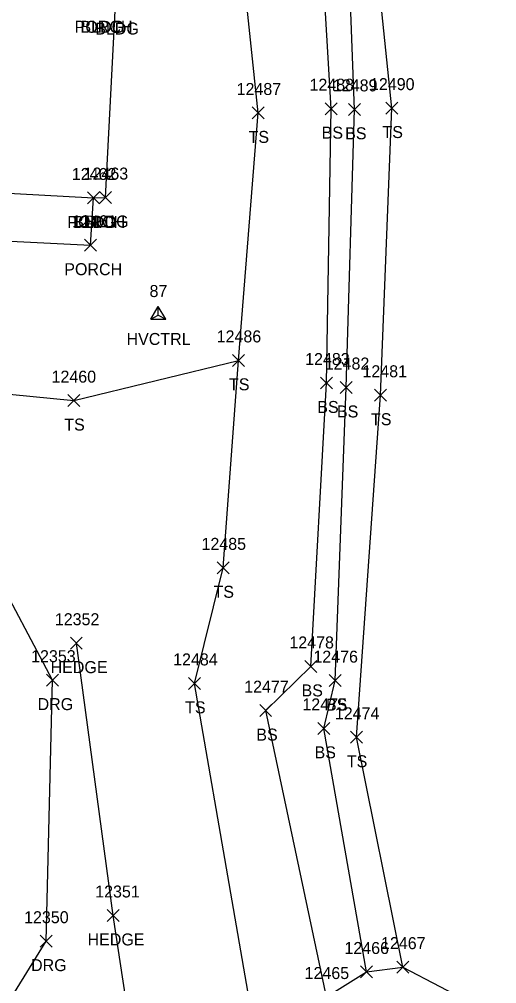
# Model space of a CAD drawing. Extents: x 1482574 to 1485769, y 580696 to 595649.
# Drawn here: x 1482878 to 1482957.7, y 583856.2 to 584017.2 of the extents above; entities that cross this region are included whole.
import ezdxf

# ---------------------------------------------------------------- set-up
doc = ezdxf.new("R2010")
doc.units = 0
for name, color, linetype in [('C_A', 7, 'Continuous'), ('C_I', 7, 'Continuous'), ('CPSM', 7, 'Continuous'), ('L_A', 7, 'Continuous'), ('L_I', 7, 'Continuous'), ('L_TIC', 7, 'Continuous'), ('LABL', 7, 'Continuous'), ('LAHR', 7, 'Continuous'), ('LBC', 7, 'Continuous'), ('LBF', 7, 'Continuous'), ('LELB', 7, 'Continuous'), ('R_A', 7, 'Continuous'), ('R_I', 7, 'Continuous'), ('R_TIC', 7, 'Continuous'), ('RDG', 7, 'Continuous')]:
    doc.layers.add(name, color=color, linetype=linetype)

msp = doc.modelspace()

# ---------------------------------------------------------------- linework, layer by layer
at = {"layer": 'CPSM'}
for p, q in [((1482899.95, 583967.15), (1482901.2, 583969.31)), ((1482902.45, 583967.15), (1482901.2, 583969.31)), ((1482901.2, 583967.87), (1482901.2, 583969.31)), ((1482899.95, 583967.15), (1482901.2, 583967.87)), ((1482899.95, 583967.15), (1482902.45, 583967.15)), ((1482901.2, 583967.87), (1482901.2, 583967.87)), ((1482901.2, 583967.87), (1482902.45, 583967.15))]:
    msp.add_line(p, q, dxfattribs=at)
at = {"layer": 'L_TIC'}
for points in [[(1482916.87, 584000.6), (1482918.87, 584002.6)], [(1482918.87, 584000.6), (1482916.87, 584002.6)], [(1482929.04, 584001.31), (1482931.04, 584003.31)], [(1482931.04, 584001.31), (1482929.04, 584003.31)], [(1482932.96, 584001.2), (1482934.96, 584003.2)], [(1482934.96, 584001.2), (1482932.96, 584003.2)], [(1482939.22, 584001.41), (1482941.22, 584003.41)], [(1482941.22, 584001.41), (1482939.22, 584003.41)], [(1482889.4, 583986.41), (1482891.4, 583988.41)], [(1482891.4, 583986.41), (1482889.4, 583988.41)], [(1482889.4, 583986.41), (1482891.4, 583988.41)], [(1482891.4, 583986.41), (1482889.4, 583988.41)], [(1482891.38, 583986.48), (1482893.38, 583988.48)], [(1482893.38, 583986.48), (1482891.38, 583988.48)], [(1482888.88, 583978.52), (1482890.88, 583980.52)], [(1482890.88, 583978.52), (1482888.88, 583980.52)], [(1482913.6, 583959.3), (1482915.6, 583961.3)], [(1482915.6, 583959.3), (1482913.6, 583961.3)], [(1482913.6, 583959.3), (1482915.6, 583961.3)], [(1482915.6, 583959.3), (1482913.6, 583961.3)], [(1482928.31, 583955.52), (1482930.31, 583957.52)], [(1482930.31, 583955.52), (1482928.31, 583957.52)], [(1482931.59, 583954.77), (1482933.59, 583956.77)], [(1482933.59, 583954.77), (1482931.59, 583956.77)], [(1482886.1, 583952.58), (1482888.1, 583954.58)], [(1482888.1, 583952.58), (1482886.1, 583954.58)], [(1482937.31, 583953.48), (1482939.31, 583955.48)], [(1482939.31, 583953.48), (1482937.31, 583955.48)], [(1482911.01, 583924.67), (1482913.01, 583926.67)], [(1482913.01, 583924.67), (1482911.01, 583926.67)], [(1482886.52, 583912.09), (1482888.52, 583914.09)], [(1482888.52, 583912.09), (1482886.52, 583914.09)], [(1482925.68, 583908.21), (1482927.68, 583910.21)], [(1482927.68, 583908.21), (1482925.68, 583910.21)], [(1482906.27, 583905.38), (1482908.27, 583907.38)], [(1482908.27, 583905.38), (1482906.27, 583907.38)], [(1482929.75, 583905.84), (1482931.75, 583907.84)], [(1482931.75, 583905.84), (1482929.75, 583907.84)], [(1482918.13, 583900.83), (1482920.13, 583902.83)], [(1482920.13, 583900.83), (1482918.13, 583902.83)], [(1482927.85, 583897.87), (1482929.85, 583899.87)], [(1482929.85, 583897.87), (1482927.85, 583899.87)], [(1482933.27, 583896.38), (1482935.27, 583898.38)], [(1482935.27, 583896.38), (1482933.27, 583898.38)], [(1482892.69, 583866.64), (1482894.69, 583868.64)], [(1482894.69, 583866.64), (1482892.69, 583868.64)], [(1482934.97, 583857.21), (1482936.97, 583859.21)], [(1482936.97, 583857.21), (1482934.97, 583859.21)], [(1482934.97, 583857.21), (1482936.97, 583859.21)], [(1482936.97, 583857.21), (1482934.97, 583859.21)], [(1482941.03, 583858.02), (1482943.03, 583860.02)], [(1482943.03, 583858.02), (1482941.03, 583860.02)], [(1482941.03, 583858.02), (1482943.03, 583860.02)], [(1482943.03, 583858.02), (1482941.03, 583860.02)]]:
    msp.add_lwpolyline(points, dxfattribs=at)
at = {"layer": 'LABL'}
msp.add_lwpolyline([(1482929.27, 583854.03), (1482935.97, 583858.21), (1482942.03, 583859.02), (1482960.57, 583849.32)], dxfattribs=at)
at = {"layer": 'LAHR'}
msp.add_lwpolyline([(1482899.93, 583826.37), (1482893.69, 583867.64), (1482887.52, 583913.09)], dxfattribs=at)
at = {"layer": 'LBC'}
msp.add_lwpolyline([(1482837.55, 583990.35), (1482890.4, 583987.41), (1482892.38, 583987.48), (1482894.08, 584019.69), (1482891.62, 584019.98), (1482838.94, 584022.48)], dxfattribs=at)
at = {"layer": 'LBF'}
msp.add_lwpolyline([(1482837.55, 583990.35), (1482837.46, 583982.25), (1482855.36, 583981.18), (1482863.19, 583980.89), (1482889.88, 583979.52), (1482890.4, 583987.41)], dxfattribs=at)
at = {"layer": 'LELB'}
for points in [[(1482942.03, 583859.02), (1482934.27, 583897.38), (1482938.31, 583954.48), (1482940.22, 584002.41), (1482937.55, 584028.27), (1482922.03, 584053.68), (1482893.04, 584067.31), (1482864.04, 584079.81), (1482840.37, 584091.78), (1482809.38, 584097.57), (1482788.21, 584111.78), (1482800.36, 584152.56)], [(1482935.97, 583858.21), (1482928.85, 583898.87), (1482930.75, 583906.84), (1482932.59, 583955.77), (1482933.96, 584002.2), (1482933.04, 584027.34), (1482916.05, 584047.49), (1482891.95, 584059.4), (1482858.9, 584069.72), (1482838.91, 584078.18)], [(1482919.81, 583833.79), (1482907.27, 583906.38), (1482912.01, 583925.67), (1482914.6, 583960.3), (1482917.87, 584001.6), (1482915.33, 584026.02), (1482905.59, 584042.9), (1482887.08, 584050.2), (1482855.52, 584065.51)], [(1482929.27, 583854.03), (1482919.13, 583901.83), (1482926.68, 583909.21), (1482929.31, 583956.52), (1482930.04, 584002.31), (1482928.6, 584026.89)], [(1482858.77, 583956.39), (1482887.1, 583953.58), (1482914.6, 583960.3)]]:
    msp.add_lwpolyline(points, dxfattribs=at)
at = {"layer": 'R_TIC'}
for points in [[(1482882.56, 583905.92), (1482884.56, 583907.92)], [(1482884.56, 583905.92), (1482882.56, 583907.92)], [(1482881.47, 583862.35), (1482883.47, 583864.35)], [(1482883.47, 583862.35), (1482881.47, 583864.35)]]:
    msp.add_lwpolyline(points, dxfattribs=at)
at = {"layer": 'RDG'}
msp.add_lwpolyline([(1482860.55, 583827.93), (1482882.47, 583863.35), (1482883.56, 583906.92), (1482873.28, 583926.18)], dxfattribs=at)

# ---------------------------------------------------------------- texts
at = {"layer": 'C_A'}
msp.add_text('HVCTRL', height=2, dxfattribs=at).set_placement((1482895.9, 583962.87))
at = {"layer": 'C_I'}
msp.add_text('87', height=2, dxfattribs=at).set_placement((1482899.74, 583970.87))
at = {"layer": 'L_A'}
for s, p in [('PORCH', (1482887.24, 584014.98)), ('BLDG', (1482888.21, 584014.98)), ('BLDG', (1482890.67, 584014.69)), ('BS', (1482928.48, 583997.31)), ('BS', (1482932.4, 583997.2)), ('TS', (1482938.63, 583997.41)), ('TS', (1482916.28, 583996.6)), ('PORCH', (1482886.02, 583982.41)), ('BLDG', (1482886.99, 583982.41)), ('BLDG', (1482888.97, 583982.48)), ('PORCH', (1482885.51, 583974.52)), ('TS', (1482913.01, 583955.3)), ('TS', (1482913.01, 583955.3)), ('BS', (1482927.75, 583951.52)), ('BS', (1482931.03, 583950.77)), ('TS', (1482936.72, 583949.48)), ('TS', (1482885.51, 583948.58)), ('TS', (1482910.42, 583920.67)), ('HEDGE', (1482883.22, 583908.09)), ('BS', (1482925.12, 583904.21)), ('TS', (1482905.68, 583901.38)), ('BS', (1482929.19, 583901.84)), ('BS', (1482917.57, 583896.83)), ('BS', (1482927.29, 583893.87)), ('TS', (1482932.68, 583892.38)), ('HEDGE', (1482889.39, 583862.64))]:
    msp.add_text(s, height=2, dxfattribs=at).set_placement(p)
at = {"layer": 'L_I'}
for s, p in [('12488', (1482926.45, 584005.31)), ('12489', (1482930.36, 584005.2)), ('12490', (1482936.55, 584005.41)), ('12487', (1482914.28, 584004.6)), ('12462', (1482886.76, 583990.41)), ('12462', (1482886.76, 583990.41)), ('12463', (1482888.74, 583990.48)), ('12461', (1482886.81, 583982.52)), ('12486', (1482910.95, 583963.3)), ('12486', (1482910.95, 583963.3)), ('12483', (1482925.72, 583959.52)), ('12482', (1482929, 583958.77)), ('12481', (1482935.29, 583957.48)), ('12460', (1482883.38, 583956.58)), ('12485', (1482908.42, 583928.67)), ('12352', (1482883.93, 583916.09)), ('12478', (1482923.09, 583912.21)), ('12484', (1482903.68, 583909.38)), ('12476', (1482927.1, 583909.84)), ('12477', (1482915.54, 583904.83)), ('12475', (1482925.26, 583901.87)), ('12474', (1482930.68, 583900.38)), ('12351', (1482890.67, 583870.64)), ('12467', (1482938.39, 583862.02)), ('12467', (1482938.39, 583862.02)), ('12466', (1482932.28, 583861.21)), ('12466', (1482932.28, 583861.21)), ('12465', (1482925.63, 583857.03)), ('12465', (1482925.63, 583857.03))]:
    msp.add_text(s, height=2, dxfattribs=at).set_placement(p)
at = {"layer": 'R_A'}
for p in [(1482881.05, 583901.92), (1482879.96, 583858.35)]:
    msp.add_text('DRG', height=2, dxfattribs=at).set_placement(p)
at = {"layer": 'R_I'}
for s, p in [('12353', (1482879.97, 583909.92)), ('12350', (1482878.8, 583866.35))]:
    msp.add_text(s, height=2, dxfattribs=at).set_placement(p)

doc.saveas('drawing.dxf')
